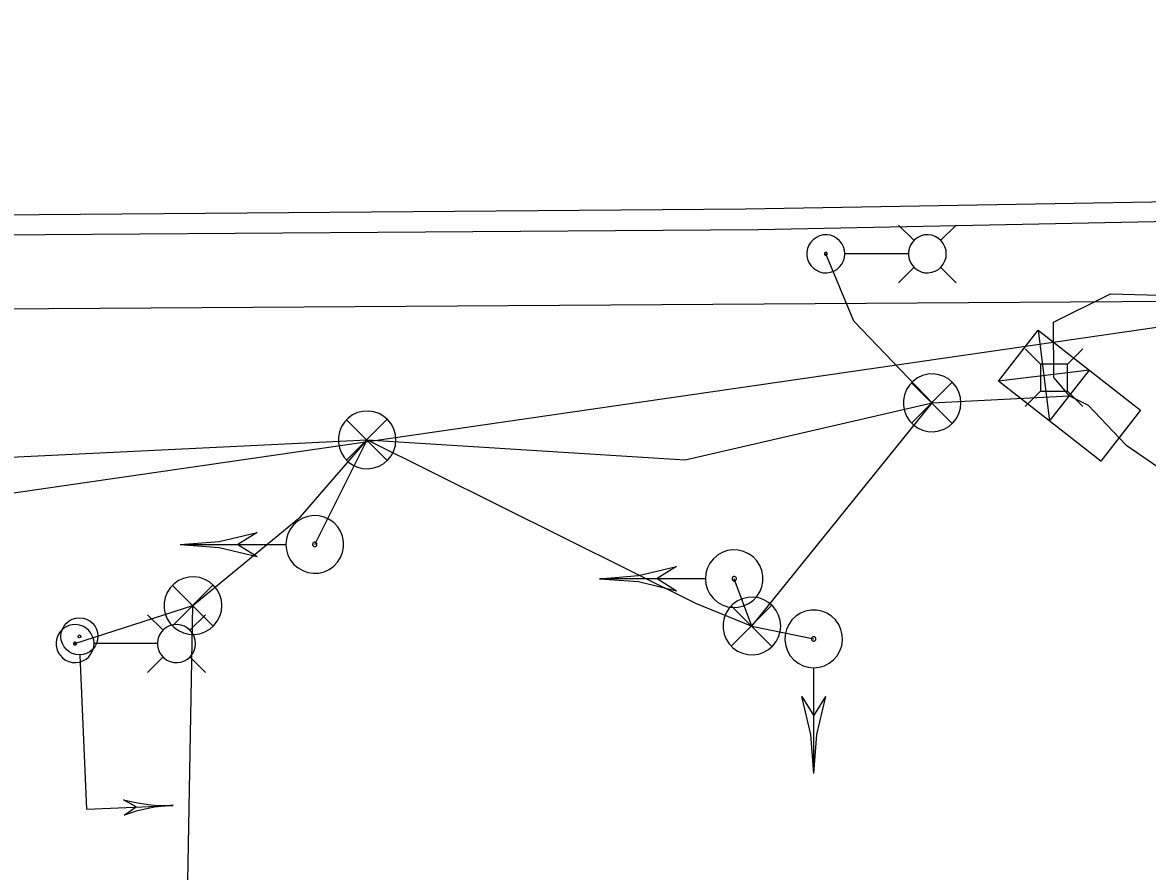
# Model space of a CAD drawing. Extents: x 600849 to 606371, y 330010 to 403088.
# Drawn here: x 603033.1 to 603161.8, y 387634.1 to 387731.2 of the extents above; entities that cross this region are included whole.
import ezdxf

# ---------------------------------------------------------------- set-up
doc = ezdxf.new("R2010")
doc.units = 0
for name, color, linetype in [('E_FTMS_Conduit', 7, 'Continuous'), ('E_LTG', 7, 'Continuous'), ('E_LTG_CID', 7, 'Continuous'), ('E_SIG', 7, 'Continuous'), ('E_SIG_Conduit', 7, 'Continuous'), ('E_UTL_AG_Bold', 7, 'Continuous'), ('E_UTL_E_UG', 7, 'Continuous'), ('E_UTL_Overhead', 7, 'Continuous'), ('E_UTL_T_UG', 7, 'Continuous')]:
    doc.layers.add(name, color=color, linetype=linetype)

msp = doc.modelspace()

# ---------------------------------------------------------------- linework, layer by layer
at = {"layer": 'E_FTMS_Conduit'}
msp.add_lwpolyline([(602917.68, 387250.27), (602893.65, 387674.81), (603072.52, 387683.48)], dxfattribs=at)
at = {"layer": 'E_LTG'}
for points in [[(603135.08, 387706.27), (603133.3, 387708.04)], [(603138.12, 387706.27), (603139.9, 387708.04)], [(603127.17, 387704.74), (603127.13, 387705.15), (603127.02, 387705.55), (603126.83, 387705.92), (603126.57, 387706.24), (603126.26, 387706.51), (603125.9, 387706.72), (603125.51, 387706.86), (603125.1, 387706.91), (603124.69, 387706.9), (603124.28, 387706.8), (603123.91, 387706.63), (603123.57, 387706.39), (603123.29, 387706.09), (603123.06, 387705.74), (603122.91, 387705.35), (603122.83, 387704.95), (603122.83, 387704.53), (603122.91, 387704.13), (603123.06, 387703.74), (603123.29, 387703.4), (603123.57, 387703.1), (603123.91, 387702.86), (603124.28, 387702.69), (603124.69, 387702.59), (603125.1, 387702.57), (603125.51, 387702.63), (603125.9, 387702.76), (603126.26, 387702.97), (603126.57, 387703.24), (603126.83, 387703.57), (603127.02, 387703.93), (603127.13, 387704.33), (603127.17, 387704.74)], [(603138.77, 387704.74), (603138.74, 387705.15), (603138.62, 387705.55), (603138.43, 387705.92), (603138.17, 387706.24), (603137.86, 387706.51), (603137.5, 387706.72), (603137.11, 387706.86), (603136.7, 387706.91), (603136.29, 387706.9), (603135.89, 387706.8), (603135.51, 387706.63), (603135.17, 387706.39), (603134.89, 387706.09), (603134.67, 387705.74), (603134.51, 387705.35), (603134.43, 387704.95), (603134.43, 387704.53), (603134.51, 387704.13), (603134.67, 387703.74), (603134.89, 387703.4), (603135.17, 387703.1), (603135.51, 387702.86), (603135.89, 387702.69), (603136.29, 387702.59), (603136.7, 387702.57), (603137.11, 387702.63), (603137.5, 387702.76), (603137.86, 387702.97), (603138.17, 387703.24), (603138.43, 387703.57), (603138.62, 387703.93), (603138.74, 387704.33), (603138.77, 387704.74)], [(603125.16, 387704.74), (603125.16, 387704.77), (603125.15, 387704.8), (603125.14, 387704.83), (603125.12, 387704.86), (603125.09, 387704.88), (603125.06, 387704.89), (603125.03, 387704.9), (603125, 387704.91), (603124.97, 387704.91), (603124.94, 387704.9), (603124.91, 387704.89), (603124.89, 387704.87), (603124.86, 387704.84), (603124.85, 387704.82), (603124.84, 387704.79), (603124.83, 387704.76), (603124.83, 387704.73), (603124.84, 387704.69), (603124.85, 387704.67), (603124.86, 387704.64), (603124.89, 387704.62), (603124.91, 387704.6), (603124.94, 387704.58), (603124.97, 387704.58), (603125, 387704.58), (603125.03, 387704.58), (603125.06, 387704.59), (603125.09, 387704.61), (603125.12, 387704.63), (603125.14, 387704.65), (603125.15, 387704.68), (603125.16, 387704.71), (603125.16, 387704.74)], [(603134.39, 387704.74), (603127.21, 387704.74)], [(603135.08, 387703.22), (603133.3, 387701.44)], [(603138.12, 387703.22), (603139.9, 387701.44)], [(603049.2, 387661.72), (603047.42, 387663.49)], [(603052.24, 387661.72), (603054.02, 387663.49)], [(603041.29, 387660.19), (603041.25, 387660.6), (603041.13, 387661), (603040.94, 387661.37), (603040.69, 387661.69), (603040.38, 387661.96), (603040.02, 387662.17), (603039.63, 387662.3), (603039.22, 387662.36), (603038.8, 387662.34), (603038.4, 387662.25), (603038.03, 387662.07), (603037.69, 387661.83), (603037.4, 387661.54), (603037.18, 387661.19), (603037.03, 387660.8), (603036.95, 387660.4), (603036.95, 387659.98), (603037.03, 387659.58), (603037.18, 387659.19), (603037.4, 387658.85), (603037.69, 387658.55), (603038.03, 387658.31), (603038.4, 387658.13), (603038.8, 387658.04), (603039.22, 387658.02), (603039.63, 387658.08), (603040.02, 387658.21), (603040.38, 387658.42), (603040.69, 387658.69), (603040.94, 387659.01), (603041.13, 387659.38), (603041.25, 387659.78), (603041.29, 387660.19)], [(603052.89, 387660.19), (603052.85, 387660.6), (603052.74, 387661), (603052.55, 387661.37), (603052.29, 387661.69), (603051.98, 387661.96), (603051.62, 387662.17), (603051.23, 387662.3), (603050.82, 387662.36), (603050.41, 387662.34), (603050.01, 387662.25), (603049.63, 387662.07), (603049.29, 387661.83), (603049.01, 387661.54), (603048.78, 387661.19), (603048.63, 387660.8), (603048.55, 387660.4), (603048.55, 387659.98), (603048.63, 387659.58), (603048.78, 387659.19), (603049.01, 387658.85), (603049.29, 387658.55), (603049.63, 387658.31), (603050.01, 387658.13), (603050.41, 387658.04), (603050.82, 387658.02), (603051.23, 387658.08), (603051.62, 387658.21), (603051.98, 387658.42), (603052.29, 387658.69), (603052.55, 387659.01), (603052.74, 387659.38), (603052.85, 387659.78), (603052.89, 387660.19)], [(603039.28, 387660.19), (603039.28, 387660.22), (603039.27, 387660.25), (603039.25, 387660.28), (603039.23, 387660.31), (603039.21, 387660.33), (603039.18, 387660.34), (603039.15, 387660.35), (603039.12, 387660.36), (603039.09, 387660.36), (603039.06, 387660.35), (603039.03, 387660.33), (603039, 387660.32), (603038.98, 387660.29), (603038.97, 387660.27), (603038.95, 387660.24), (603038.95, 387660.21), (603038.95, 387660.17), (603038.95, 387660.14), (603038.97, 387660.11), (603038.98, 387660.09), (603039, 387660.06), (603039.03, 387660.05), (603039.06, 387660.03), (603039.09, 387660.03), (603039.12, 387660.02), (603039.15, 387660.03), (603039.18, 387660.04), (603039.21, 387660.06), (603039.23, 387660.08), (603039.25, 387660.1), (603039.27, 387660.13), (603039.28, 387660.16), (603039.28, 387660.19)], [(603048.5, 387660.19), (603041.33, 387660.19)], [(603049.2, 387658.67), (603047.42, 387656.89)], [(603052.24, 387658.67), (603054.02, 387656.89)]]:
    msp.add_lwpolyline(points, dxfattribs=at)
at = {"layer": 'E_LTG_CID'}
msp.add_lwpolyline([(603137.14, 387687.71), (603128.18, 387697.05), (603125, 387704.74)], dxfattribs=at)
at = {"layer": 'E_SIG'}
for points in [[(603144.73, 387690.17), (603149.29, 387696.02)], [(603149.29, 387696.02), (603161, 387686.89)], [(603149.29, 387696.02), (603150.58, 387685.6)], [(603140.44, 387687.71), (603140.38, 387688.33), (603140.21, 387688.94), (603139.92, 387689.49), (603139.53, 387689.99), (603139.06, 387690.4), (603138.51, 387690.71), (603137.92, 387690.92), (603137.3, 387691.01), (603136.67, 387690.98), (603136.06, 387690.83), (603135.49, 387690.57), (603134.98, 387690.2), (603134.55, 387689.75), (603134.21, 387689.22), (603133.98, 387688.64), (603133.86, 387688.02), (603133.86, 387687.4), (603133.98, 387686.78), (603134.21, 387686.2), (603134.55, 387685.67), (603134.98, 387685.22), (603135.49, 387684.85), (603136.06, 387684.59), (603136.67, 387684.44), (603137.3, 387684.41), (603137.92, 387684.5), (603138.51, 387684.71), (603139.06, 387685.02), (603139.53, 387685.43), (603139.92, 387685.93), (603140.21, 387686.48), (603140.38, 387687.09), (603140.44, 387687.71)], [(603155.15, 387691.46), (603144.73, 387690.17)], [(603150.58, 387685.6), (603155.15, 387691.46)], [(603139.41, 387690.04), (603134.8, 387685.39)], [(603134.8, 387690), (603139.45, 387685.34)], [(603156.43, 387681.03), (603144.73, 387690.17)], [(603108.91, 387681.2), (603137.14, 387687.71)], [(603152.86, 387688.53), (603152.86, 387688.53)], [(603075.82, 387683.48), (603075.76, 387684.1), (603075.58, 387684.7), (603075.3, 387685.26), (603074.91, 387685.75), (603074.43, 387686.16), (603073.89, 387686.48), (603073.3, 387686.68), (603072.68, 387686.77), (603072.05, 387686.74), (603071.44, 387686.59), (603070.87, 387686.33), (603070.36, 387685.97), (603069.93, 387685.52), (603069.59, 387684.99), (603069.35, 387684.41), (603069.24, 387683.79), (603069.24, 387683.16), (603069.35, 387682.55), (603069.59, 387681.96), (603069.93, 387681.44), (603070.36, 387680.98), (603070.87, 387680.62), (603071.44, 387680.36), (603072.05, 387680.21), (603072.68, 387680.18), (603073.3, 387680.27), (603073.89, 387680.47), (603074.43, 387680.79), (603074.91, 387681.2), (603075.3, 387681.69), (603075.58, 387682.25), (603075.76, 387682.85), (603075.82, 387683.48)], [(603161, 387686.89), (603156.43, 387681.03)], [(603074.78, 387685.81), (603070.17, 387681.15)], [(603070.17, 387685.76), (603074.83, 387681.11)], [(603066.54, 387671.53), (603072.52, 387683.48)], [(603063.24, 387671.53), (603063.29, 387670.9), (603063.47, 387670.3), (603063.76, 387669.74), (603064.15, 387669.25), (603064.62, 387668.84), (603065.16, 387668.53), (603065.76, 387668.32), (603066.38, 387668.23), (603067, 387668.26), (603067.61, 387668.41), (603068.19, 387668.67), (603068.7, 387669.03), (603069.13, 387669.49), (603069.47, 387670.02), (603069.7, 387670.6), (603069.82, 387671.21), (603069.82, 387671.84), (603069.7, 387672.46), (603069.47, 387673.04), (603069.13, 387673.57), (603068.7, 387674.02), (603068.19, 387674.39), (603067.61, 387674.65), (603067, 387674.79), (603066.38, 387674.82), (603065.76, 387674.73), (603065.16, 387674.53), (603064.62, 387674.22), (603064.15, 387673.8), (603063.76, 387673.31), (603063.47, 387672.75), (603063.29, 387672.15), (603063.24, 387671.53)], [(603051.14, 387671.53), (603055.59, 387671.87), (603059.94, 387672.9)], [(603059.93, 387672.9), (603057.73, 387671.53)], [(603051.14, 387671.53), (603063.18, 387671.53)], [(603051.14, 387671.53), (603055.59, 387671.18), (603059.94, 387670.15)], [(603057.73, 387671.53), (603059.93, 387670.15)], [(603066.28, 387671.53), (603066.29, 387671.48), (603066.3, 387671.43), (603066.32, 387671.39), (603066.35, 387671.35), (603066.39, 387671.32), (603066.43, 387671.3), (603066.48, 387671.28), (603066.52, 387671.28), (603066.57, 387671.28), (603066.62, 387671.29), (603066.66, 387671.31), (603066.7, 387671.34), (603066.73, 387671.37), (603066.76, 387671.41), (603066.78, 387671.46), (603066.79, 387671.5), (603066.79, 387671.55), (603066.78, 387671.6), (603066.76, 387671.64), (603066.73, 387671.68), (603066.7, 387671.72), (603066.66, 387671.75), (603066.62, 387671.77), (603066.57, 387671.78), (603066.52, 387671.78), (603066.48, 387671.77), (603066.43, 387671.76), (603066.39, 387671.73), (603066.35, 387671.7), (603066.32, 387671.66), (603066.3, 387671.62), (603066.29, 387671.57), (603066.28, 387671.53)], [(603111.21, 387667.61), (603111.27, 387666.99), (603111.45, 387666.39), (603111.74, 387665.83), (603112.13, 387665.34), (603112.6, 387664.93), (603113.14, 387664.61), (603113.74, 387664.41), (603114.36, 387664.32), (603114.98, 387664.35), (603115.59, 387664.5), (603116.16, 387664.76), (603116.68, 387665.12), (603117.11, 387665.57), (603117.45, 387666.1), (603117.68, 387666.68), (603117.8, 387667.3), (603117.8, 387667.93), (603117.68, 387668.54), (603117.45, 387669.13), (603117.11, 387669.65), (603116.68, 387670.11), (603116.16, 387670.47), (603115.59, 387670.73), (603114.98, 387670.88), (603114.36, 387670.91), (603113.74, 387670.82), (603113.14, 387670.62), (603112.6, 387670.3), (603112.13, 387669.89), (603111.74, 387669.4), (603111.45, 387668.84), (603111.27, 387668.24), (603111.21, 387667.61)], [(603099.11, 387667.61), (603103.57, 387667.96), (603107.91, 387668.99)], [(603107.91, 387668.99), (603105.71, 387667.62)], [(603055.9, 387664.53), (603055.85, 387665.16), (603055.67, 387665.76), (603055.38, 387666.32), (603054.99, 387666.81), (603054.52, 387667.22), (603053.98, 387667.53), (603053.38, 387667.74), (603052.76, 387667.83), (603052.14, 387667.8), (603051.53, 387667.65), (603050.95, 387667.39), (603050.44, 387667.03), (603050.01, 387666.57), (603049.67, 387666.04), (603049.44, 387665.46), (603049.32, 387664.85), (603049.32, 387664.22), (603049.44, 387663.6), (603049.67, 387663.02), (603050.01, 387662.49), (603050.44, 387662.04), (603050.95, 387661.67), (603051.53, 387661.41), (603052.14, 387661.27), (603052.76, 387661.24), (603053.38, 387661.32), (603053.98, 387661.53), (603054.52, 387661.84), (603054.99, 387662.25), (603055.38, 387662.75), (603055.67, 387663.31), (603055.85, 387663.91), (603055.9, 387664.53)], [(603099.11, 387667.62), (603111.16, 387667.62)], [(603099.11, 387667.61), (603103.57, 387667.27), (603107.91, 387666.24)], [(603105.71, 387667.62), (603107.91, 387666.24)], [(603114.26, 387667.61), (603114.27, 387667.57), (603114.28, 387667.52), (603114.3, 387667.48), (603114.33, 387667.44), (603114.37, 387667.41), (603114.41, 387667.38), (603114.45, 387667.37), (603114.5, 387667.36), (603114.55, 387667.36), (603114.6, 387667.38), (603114.64, 387667.4), (603114.68, 387667.42), (603114.71, 387667.46), (603114.74, 387667.5), (603114.76, 387667.54), (603114.77, 387667.59), (603114.77, 387667.64), (603114.76, 387667.69), (603114.74, 387667.73), (603114.71, 387667.77), (603114.68, 387667.8), (603114.64, 387667.83), (603114.6, 387667.85), (603114.55, 387667.86), (603114.5, 387667.87), (603114.45, 387667.86), (603114.41, 387667.84), (603114.37, 387667.82), (603114.33, 387667.79), (603114.3, 387667.75), (603114.28, 387667.71), (603114.27, 387667.66), (603114.26, 387667.61)], [(603054.87, 387666.87), (603050.26, 387662.21)], [(603050.26, 387666.82), (603054.91, 387662.17)], [(603039.11, 387660.19), (603052.6, 387664.53)], [(603119.83, 387662.2), (603119.77, 387662.83), (603119.59, 387663.43), (603119.31, 387663.99), (603118.92, 387664.48), (603118.44, 387664.89), (603117.9, 387665.2), (603117.31, 387665.41), (603116.69, 387665.5), (603116.06, 387665.47), (603115.45, 387665.32), (603114.88, 387665.06), (603114.37, 387664.7), (603113.94, 387664.24), (603113.6, 387663.71), (603113.36, 387663.13), (603113.24, 387662.52), (603113.24, 387661.89), (603113.36, 387661.27), (603113.6, 387660.69), (603113.94, 387660.16), (603114.37, 387659.71), (603114.88, 387659.34), (603115.45, 387659.08), (603116.06, 387658.94), (603116.69, 387658.91), (603117.31, 387658.99), (603117.9, 387659.2), (603118.44, 387659.51), (603118.92, 387659.92), (603119.31, 387660.42), (603119.59, 387660.98), (603119.77, 387661.58), (603119.83, 387662.2)], [(603118.79, 387664.54), (603114.18, 387659.88)], [(603114.18, 387664.49), (603118.83, 387659.84)], [(603123.6, 387657.43), (603124.23, 387657.49), (603124.83, 387657.66), (603125.39, 387657.95), (603125.88, 387658.34), (603126.29, 387658.81), (603126.61, 387659.36), (603126.81, 387659.95), (603126.9, 387660.57), (603126.87, 387661.2), (603126.72, 387661.81), (603126.46, 387662.38), (603126.1, 387662.89), (603125.64, 387663.32), (603125.12, 387663.66), (603124.53, 387663.89), (603123.92, 387664.01), (603123.29, 387664.01), (603122.67, 387663.89), (603122.09, 387663.66), (603121.56, 387663.32), (603121.11, 387662.89), (603120.75, 387662.38), (603120.49, 387661.81), (603120.34, 387661.2), (603120.31, 387660.57), (603120.4, 387659.95), (603120.6, 387659.36), (603120.92, 387658.81), (603121.33, 387658.34), (603121.82, 387657.95), (603122.38, 387657.66), (603122.98, 387657.49), (603123.6, 387657.43)], [(603123.6, 387660.47), (603123.65, 387660.48), (603123.7, 387660.49), (603123.74, 387660.51), (603123.78, 387660.54), (603123.81, 387660.58), (603123.83, 387660.62), (603123.85, 387660.67), (603123.86, 387660.71), (603123.85, 387660.76), (603123.84, 387660.81), (603123.82, 387660.85), (603123.8, 387660.89), (603123.76, 387660.93), (603123.72, 387660.95), (603123.68, 387660.97), (603123.63, 387660.98), (603123.58, 387660.98), (603123.53, 387660.97), (603123.49, 387660.95), (603123.45, 387660.93), (603123.41, 387660.89), (603123.39, 387660.85), (603123.37, 387660.81), (603123.35, 387660.76), (603123.35, 387660.71), (603123.36, 387660.67), (603123.37, 387660.62), (603123.4, 387660.58), (603123.43, 387660.54), (603123.47, 387660.51), (603123.51, 387660.49), (603123.56, 387660.48), (603123.6, 387660.47)], [(603040.47, 387641.28), (603039.71, 387658.87)], [(603123.6, 387645.33), (603123.6, 387657.37)], [(603123.6, 387645.33), (603123.26, 387649.78), (603122.23, 387654.13)], [(603122.23, 387654.13), (603123.6, 387651.93)], [(603123.6, 387645.33), (603123.95, 387649.78), (603124.98, 387654.13)], [(603123.6, 387651.93), (603124.98, 387654.13)], [(603040.26, 387646.21), (603040.26, 387646.21)], [(603040.47, 387641.28), (603050.34, 387641.7)], [(603046.11, 387641.52), (603044.66, 387642.34)], [(603044.74, 387640.58), (603046.11, 387641.52)]]:
    msp.add_lwpolyline(points, dxfattribs=at)
for radius in [2.12, 0.162]:
    msp.add_circle((603039.62, 387661.02), radius, dxfattribs=at)
for centre, start, end in [((603049.55, 387660.2), 254.7003, 272.4627), ((603051.14, 387623.21), 92.4627, 110.225)]:
    msp.add_arc(centre, 18.51, start, end, dxfattribs=at)
at = {"layer": 'E_SIG_Conduit'}
msp.add_line((603072.52, 387683.48), (603108.91, 387681.2), dxfattribs=at)
for points in [[(603072.52, 387683.48), (603110.08, 387664.81), (603116.53, 387662.2), (603137.14, 387687.71)], [(603137.14, 387687.71), (603152.86, 387688.53)], [(603152.86, 387688.53), (603155.01, 387687.45), (603159.32, 387682.9), (603169.07, 387676.2), (603176.58, 387671.41)], [(603051.48, 387603.59), (603052.6, 387664.53), (603064.9, 387674.69), (603072.52, 387683.48)], [(603116.53, 387662.2), (603114.51, 387667.61)], [(603116.53, 387662.2), (603123.6, 387660.73)]]:
    msp.add_lwpolyline(points, dxfattribs=at)
at = {"layer": 'E_UTL_AG_Bold'}
for points in [[(603149.53, 387692.15), (603147.78, 387693.9)], [(603152.63, 387692.15), (603154.38, 387693.9)], [(603152.63, 387692.15), (603149.53, 387692.15)], [(603149.53, 387692.15), (603149.53, 387689.05)], [(603152.63, 387689.05), (603152.63, 387692.15)], [(603149.53, 387689.05), (603147.78, 387687.3)], [(603149.53, 387689.05), (603152.63, 387689.05)], [(603152.63, 387689.05), (603154.38, 387687.3)]]:
    msp.add_lwpolyline(points, dxfattribs=at)
at = {"layer": 'E_UTL_E_UG'}
msp.add_lwpolyline([(603152.86, 387688.53), (603151.08, 387690.6), (603151.05, 387696.94), (603157.56, 387700.18), (603184.16, 387699.44)], dxfattribs=at)
at = {"layer": 'E_UTL_Overhead'}
msp.add_lwpolyline([(601679.46, 387668.8), (601757.83, 387668.55), (601827.61, 387668.89), (601953.53, 387670.89), (602054.47, 387701.35), (602169.29, 387703.85), (602308.2, 387704.25), (602422.23, 387704.14), (602681.73, 387663.43), (602959.06, 387666.83), (603184.16, 387699.44), (603373.03, 387663.52)], dxfattribs=at)
at = {"layer": 'E_UTL_T_UG'}
for p, q in [((602568.09, 387703.74), (603117.26, 387707.53)), ((602567.62, 387695.55), (603184.16, 387699.44))]:
    msp.add_line(p, q, dxfattribs=at)
for points in [[(603117.26, 387707.53), (603200.36, 387709.19), (603231.88, 387710.2), (603263.18, 387708.26), (603274.83, 387707.51), (603283.89, 387702.51), (603317.52, 387698.08), (603347.78, 387695.8), (603358.93, 387698.04), (603362.2, 387731.19)], [(603115.79, 387709.88), (603199.87, 387711.34), (603231.86, 387712.15), (603261.72, 387712.26), (603310.61, 387711.86)], [(601671.56, 387658.34), (601845.43, 387661.83), (601866.75, 387661.8), (601919.6, 387661.36), (601944.14, 387664.78), (601972.03, 387667.03), (602033.31, 387684.85), (602045.64, 387687.59), (602050.22, 387690.07), (602059.28, 387686.24), (602096.19, 387685.53), (602152.62, 387688.03), (602203.77, 387684.81), (602227.61, 387683.02), (602282.52, 387682.73), (602324.33, 387688.63), (602370.49, 387690.02), (602414.71, 387690.76), (602422.64, 387701.18), (602447.51, 387703.32), (602511.34, 387705.1), (603115.79, 387709.88)]]:
    msp.add_lwpolyline(points, dxfattribs=at)

doc.saveas('drawing.dxf')
